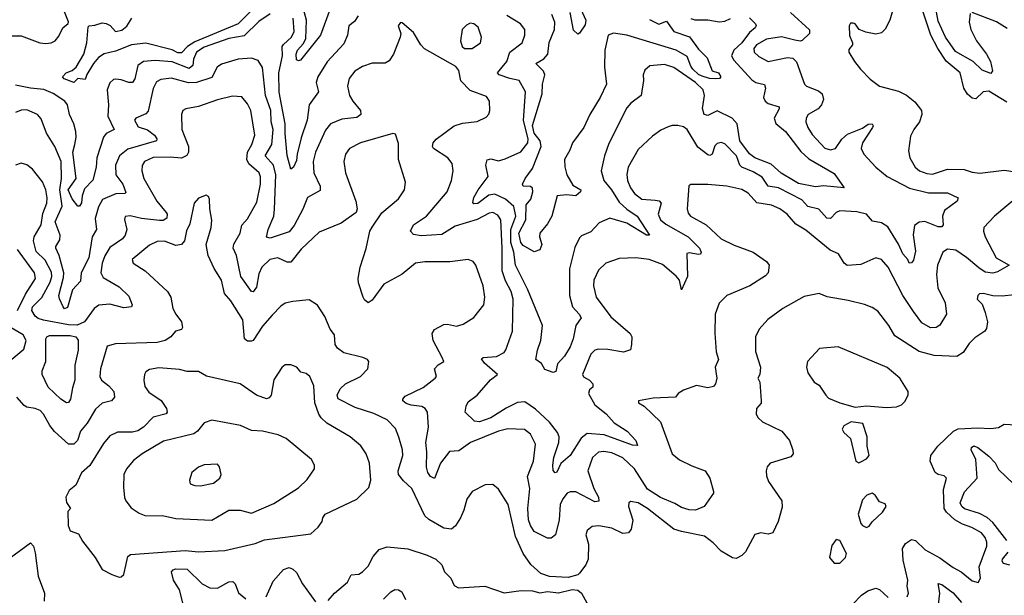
# Model space of a CAD drawing. Extents: x 1443846 to 1577407, y 839182 to 927291.
# Tile 458 of 535: x 1545127 to 1550346, y 900594 to 903648. Entities that reach past the tile are written whole.
import ezdxf

# ---------------------------------------------------------------- set-up
doc = ezdxf.new("R2010")
doc.units = 0

msp = doc.modelspace()

# ---------------------------------------------------------------- linework, layer by layer
at = {"layer": '0CON20XD'}
for points in [[(1546773.6, 903705), (1546721.4, 903565), (1546615, 903432.2), (1546605, 903428.6), (1546595, 903434.2), (1546592.1, 903465), (1546599.2, 903485), (1546630, 903520), (1546643.4, 903546.6), (1546648.2, 903645), (1546623.1, 903735)], [(1548092.3, 903722.3), (1548128.6, 903645), (1548125, 903620), (1548095, 903576.7), (1548085, 903571.2), (1548062.2, 903592.2), (1548045.7, 903685.7)], [(1549772.5, 903765), (1549739.3, 903645), (1549715, 903596.7), (1549695, 903577.7), (1549665, 903570.4), (1549611.5, 903581.5), (1549576, 903596), (1549556.2, 903625), (1549545, 903628.8), (1549531.7, 903628.3), (1549523.3, 903615), (1549526.2, 903563.8), (1549542, 903525), (1549541.2, 903515), (1549521.2, 903488.8), (1549522.5, 903475), (1549551.4, 903425), (1549584.6, 903384.6), (1549635, 903332.5), (1549685, 903294), (1549785, 903268.5), (1549827.1, 903247.1), (1549872.2, 903212.2), (1549908.1, 903165), (1549908.6, 903145), (1549895.8, 903105), (1549865.8, 903065), (1549849.7, 903030.3), (1549837.5, 902952.5), (1549844.6, 902915), (1549874.4, 902865), (1549896.9, 902845), (1549935, 902830.8), (1549965, 902827.2), (1550045, 902855.3), (1550133.2, 902853.2), (1550175, 902838.2), (1550217.1, 902832.9), (1550345, 902848.9), (1550465, 902832.2)], [(1550359.8, 903209.8), (1550265, 903269), (1550234.4, 903265), (1550195, 903227.7), (1550175, 903230.9), (1550151.9, 903251.9), (1550131.7, 903285), (1550112.3, 903365), (1550037.3, 903427.3), (1549994.2, 903494.2), (1549956.7, 903565), (1549905, 903719.4)], [(1545045, 903562.7), (1545135, 903561.9), (1545234.7, 903524.7), (1545265, 903520.9), (1545294.5, 903525.5), (1545315, 903535.8), (1545335, 903560), (1545356, 903604), (1545383.5, 903626.5), (1545385, 903636.2), (1545365, 903689.2)], [(1546455, 903678.9), (1546395, 903638.4), (1546317.6, 903562.4), (1546235, 903548.4), (1546105, 903501.9), (1546065, 903474.7), (1546047.6, 903437.6), (1546045.3, 903405), (1546025, 903389.3), (1545935, 903423.1), (1545845, 903431), (1545784, 903426), (1545752.9, 903405), (1545736.9, 903333.1), (1545725.4, 903314.6), (1545705, 903313.8), (1545665, 903329.2), (1545637.4, 903332.6), (1545625, 903330), (1545605, 903312.9), (1545590.8, 903275), (1545598, 903195), (1545594.8, 903135), (1545628.6, 903065), (1545585, 903043.9), (1545570.8, 903025), (1545535.8, 902915), (1545533.3, 902865), (1545515, 902795.8), (1545470.4, 902749.6), (1545457.7, 902712.3), (1545454.5, 902675.5), (1545445, 902658.8), (1545435, 902658.8), (1545405, 902697.1), (1545383.9, 902745), (1545426.1, 902805), (1545409.1, 902945), (1545419.4, 902985), (1545426.7, 903025), (1545424.3, 903055), (1545414.4, 903095), (1545391.4, 903145), (1545380, 903195), (1545365.9, 903215), (1545305, 903255.2), (1545255, 903276.5), (1545185, 903283.6), (1545105, 903300.5)], [(1546375.1, 903714.9), (1546284.9, 903625.1), (1546055, 903530.9), (1546017.1, 903505), (1545985, 903472.5), (1545965, 903472.3), (1545935, 903488.2), (1545795, 903522.8), (1545719.2, 903515), (1545635, 903480), (1545575, 903466.8), (1545545, 903446.7), (1545517.7, 903415), (1545483, 903357), (1545475, 903330), (1545435, 903335.8), (1545415, 903313.8), (1545363.1, 903333.1), (1545353.3, 903345), (1545373.7, 903366.4), (1545405, 903378.5), (1545426.7, 903395), (1545466.7, 903465), (1545483.1, 903525), (1545490.5, 903609.5), (1545495, 903615.5), (1545525, 903617.9), (1545565, 903630.7), (1545585, 903628.1), (1545606, 903616), (1545635, 903585.7), (1545668.2, 903591.8), (1545695, 903612.8), (1545721, 903655)], [(1549212.7, 903685), (1549313.7, 903593.7), (1549313.3, 903575), (1549275, 903536.9), (1549263.4, 903533.4), (1549235, 903539.5), (1549165.9, 903555.9), (1549085, 903544), (1549032.7, 903515), (1549018.7, 903495), (1549020.4, 903475), (1549045, 903451.5), (1549095, 903425.4), (1549197.5, 903447.5), (1549225, 903444.3), (1549244.6, 903424.6), (1549286.9, 903305), (1549298, 903295), (1549360.9, 903270.9), (1549380, 903255), (1549386.9, 903225), (1549378, 903195), (1549359.4, 903175), (1549306.2, 903143.8), (1549296.2, 903125), (1549294.3, 903105), (1549304.3, 903075), (1549328.2, 903038.2), (1549395, 902966.2), (1549425, 902957.4), (1549452.2, 902965), (1549485, 903013.6), (1549515, 903040), (1549595, 903071.3), (1549625, 903094.1), (1549645.7, 903095), (1549650.8, 903085), (1549647.6, 903075), (1549594.5, 902995), (1549588.1, 902965), (1549601.4, 902935), (1549665, 902865.6), (1549725, 902815.4), (1549843.3, 902753.3), (1549945, 902728.8), (1550045, 902729.4), (1550102.1, 902702.1), (1550095.5, 902685), (1550030, 902635), (1550018.9, 902605), (1550021.2, 902558.8), (1550015, 902549.2), (1549995, 902549.1), (1549925, 902577.5), (1549895, 902572.9), (1549870.9, 902555), (1549863.1, 902506.9), (1549875, 902420), (1549865, 902371.2), (1549855, 902358), (1549841.2, 902355), (1549834.5, 902375), (1549808.4, 902405), (1549786, 902456), (1549728.4, 902548.4), (1549695, 902570), (1549648, 902578), (1549615, 902616.2), (1549565, 902628.4), (1549475, 902632.8), (1549455, 902623.8), (1549425, 902592.2), (1549405.3, 902595.3), (1549363.2, 902643.2), (1549305, 902656.8), (1549272.6, 902692.6), (1549150, 902755), (1549094, 902764), (1549062.9, 902812.9), (1549015, 902840.5), (1548954.3, 902864.3), (1548944.7, 902875), (1548927.5, 902925), (1548865, 902989.5), (1548845, 902995.6), (1548825, 902991.4), (1548812.2, 902977.8), (1548797.8, 902935), (1548785, 902927.8), (1548775, 902930.9), (1548721.4, 902971.4), (1548665, 903065.6), (1548645, 903080), (1548615, 903086.7), (1548585, 903086.5), (1548565, 903079.5), (1548525, 903060.6), (1548481.2, 903028.8), (1548405, 902958.6), (1548352.7, 902865), (1548344.6, 902825.4), (1548349.6, 902795), (1548364.6, 902755), (1548386.1, 902725), (1548425, 902695.9), (1548495, 902690.4), (1548516.7, 902686.7), (1548526.7, 902675), (1548510.8, 902615), (1548523.4, 902585), (1548552.2, 902562.2), (1548670.9, 902495), (1548730.4, 902435), (1548740, 902415), (1548735.6, 902404.4), (1548725, 902401.9), (1548675, 902411.4), (1548662.5, 902407.5), (1548667.5, 902285), (1548635.7, 902214.3), (1548623.8, 902265), (1548606.9, 902286.9), (1548535, 902348.4), (1548464.5, 902375.5), (1548393.6, 902383.6), (1548305, 902380), (1548234.2, 902355.8), (1548195, 902318.1), (1548169.6, 902265), (1548169.1, 902235), (1548182.5, 902175), (1548260.9, 902070.9), (1548362.4, 901982.4), (1548372, 901965), (1548370.8, 901925), (1548364.5, 901895.5), (1548326.9, 901883.1), (1548245, 901898.6), (1548195, 901899.5), (1548175, 901893.5), (1548155, 901872.5), (1548110, 901765), (1548115, 901752.2), (1548147.5, 901735), (1548166, 901715), (1548165, 901697.5), (1548146.7, 901683.3), (1548142.2, 901665), (1548175.4, 901605), (1548235.9, 901555.9), (1548278.9, 901508.9), (1548346.5, 901465), (1548393.8, 901415), (1548401.7, 901388.3), (1548375, 901391.1), (1548225, 901445.2), (1548135, 901452.5), (1548102.4, 901427.6), (1548045, 901335.4), (1547995, 901292.5), (1547975, 901247.5), (1547965, 901242.9), (1547955.5, 901255.5), (1547953.3, 901285), (1547959.1, 901325), (1547984.1, 901405), (1547985.9, 901435), (1547977, 901457), (1547935, 901511.5), (1547862, 901582), (1547805, 901620.4), (1547765, 901616.2), (1547705, 901586.7), (1547625, 901535.6), (1547565, 901513.5), (1547538.3, 901518.3), (1547488.8, 901565), (1547493, 901597), (1547505, 901620), (1547552.5, 901655), (1547622.7, 901737.3), (1547660, 901765), (1547590.8, 901825), (1547575, 901847.5), (1547584.4, 901855.6), (1547655, 901861.5), (1547695, 901882.5), (1547704.7, 901895.3), (1547738.5, 901995), (1547743.5, 902165), (1547732.6, 902205), (1547702.5, 902262.5), (1547684.5, 902314.5), (1547684.3, 902435.7), (1547676.8, 902585), (1547661, 902611), (1547635, 902624.6), (1547615, 902622), (1547552.1, 902587.9), (1547435, 902551.6), (1547365, 902507.6), (1547255, 902500), (1547215, 902507.9), (1547199.1, 902525), (1547215, 902560), (1547284.3, 902605.7), (1547393.5, 902735), (1547416.7, 902795), (1547425.6, 902845), (1547418.9, 902885), (1547397.1, 902915), (1547320, 902965), (1547314.5, 902975), (1547318.1, 902995), (1547335, 903014.4), (1547430, 903085), (1547475, 903098.5), (1547552.2, 903107.8), (1547600.3, 903129.7), (1547614.2, 903145.8), (1547620, 903165), (1547617.1, 903215), (1547600.9, 903240.9), (1547515, 903272.5), (1547465, 903324), (1547455, 903377.5), (1547439.7, 903399.7), (1547273.4, 903493.4), (1547252.9, 903515), (1547215, 903580), (1547155, 903630), (1547145, 903632.5), (1547134, 903615), (1547146.7, 903575), (1547144, 903555), (1547109.4, 903465), (1547085, 903429.2), (1547065, 903416.9), (1546995, 903416.4), (1546945, 903399.1), (1546903.1, 903375), (1546872.7, 903335), (1546865.4, 903295), (1546875, 903246.2), (1546892.7, 903215), (1546934.5, 903165), (1546935.3, 903144.7), (1546915, 903129.1), (1546835, 903119.3), (1546774.2, 903095.8), (1546748.5, 903061.5), (1546694.7, 902945), (1546682.5, 902895), (1546686.5, 902835), (1546719.1, 902765), (1546719.3, 902740.7), (1546653.3, 902705), (1546628.2, 902641.8), (1546581.4, 902555), (1546555, 902521.8), (1546455, 902488.6), (1546435, 902493.3), (1546444.7, 902535), (1546474.1, 902605), (1546478.4, 902641.6), (1546485.2, 902825.2), (1546472.3, 902875), (1546428.4, 902925), (1546463.5, 902985), (1546470.2, 903065), (1546460, 903105), (1546457.6, 903165), (1546430.2, 903245), (1546415, 903393.8), (1546391.3, 903431.3), (1546355, 903443.3), (1546285, 903438.8), (1546197.6, 903412.4), (1546174.4, 903395), (1546145, 903340.8), (1546065, 903314.8), (1546022.8, 903312.8), (1545932.2, 903337.8), (1545875, 903329.7), (1545852.9, 903317.1), (1545835, 903282), (1545807.6, 903162.4), (1545795, 903148.2), (1545742.5, 903125), (1545736.2, 903115), (1545755, 903078.6), (1545805, 903062.9), (1545841.5, 903035), (1545854.6, 903015), (1545852.5, 903005), (1545699.8, 902960.2), (1545656.1, 902925), (1545635.3, 902875), (1545636.2, 902825), (1545674.7, 902775), (1545689.6, 902730.4), (1545685, 902724.7), (1545636.5, 902723.5), (1545566.9, 902693.1), (1545544.8, 902655.2), (1545526.7, 902593.3)], [(1546922.1, 903667.9), (1546902.2, 903637.8), (1546872.5, 903615), (1546864.7, 903565), (1546845, 903518.9), (1546756.2, 903423.8), (1546707.7, 903345), (1546699.1, 903315), (1546711.1, 903265), (1546661.1, 903195), (1546650.5, 903115), (1546619.9, 903019.9), (1546597.2, 902935), (1546595, 902900), (1546578.5, 902865), (1546564, 902855), (1546545, 902927.5), (1546534.1, 903044.1), (1546535.2, 903095), (1546503.4, 903263.4), (1546500.2, 903365), (1546520.5, 903455), (1546519.3, 903505), (1546525, 903516.7), (1546568.4, 903555), (1546581.5, 903585), (1546577, 903655)], [(1548995, 903656.7), (1549027.5, 903625), (1549031.4, 903615), (1549025.6, 903605), (1548995, 903580), (1548955.1, 903524.9), (1548911.9, 903485), (1548900.5, 903455), (1548912.8, 903432.8), (1549008.2, 903328.2), (1549028.6, 903315), (1549075, 903302.9), (1549080.4, 903285), (1549069.6, 903235), (1549078.1, 903215), (1549095, 903202.7), (1549152.5, 903185), (1549153.3, 903175), (1549126.2, 903125), (1549135, 903096.9), (1549185.5, 903055), (1549267.9, 902947.9), (1549309.3, 902909.3), (1549445, 902831.2), (1549497.5, 902755), (1549386.9, 902766.9), (1549345, 902760), (1549255, 902778.1), (1549228.2, 902795), (1549162.8, 902832.8), (1549110.4, 902880.4), (1549023.1, 902915), (1548995, 902935.2), (1548944.9, 903005), (1548929.6, 903095), (1548904, 903125), (1548825, 903163.8), (1548775, 903139.5), (1548755, 903144.3), (1548745.9, 903175.9), (1548757.4, 903245), (1548750.4, 903275), (1548709.2, 903315), (1548595, 903394.6), (1548545, 903409.4), (1548467.5, 903402.5), (1548440, 903380), (1548431.5, 903355), (1548433.5, 903325), (1548420.9, 903245), (1548365.8, 903205), (1548345, 903179.2), (1548249.7, 902990.3), (1548226.7, 902925), (1548210, 902845), (1548223.6, 902795), (1548264.2, 902744.2), (1548305, 902678.8), (1548345, 902642.5), (1548400, 902605), (1548465.6, 902504.4), (1548448.8, 902505), (1548345, 902567.7), (1548256, 902594), (1548199.3, 902570.7), (1548155, 902522), (1548105, 902500.8), (1548095, 902490), (1548070.4, 902439.6), (1548041.2, 902325), (1548040.8, 902185), (1548057.9, 902125), (1548093.3, 902085), (1548102.5, 902065), (1548074.4, 902025), (1548061.2, 901955), (1548045, 901912.5), (1548015, 901862), (1547978.2, 901821.8), (1547969.7, 901780.3), (1547954.2, 901775), (1547911.4, 901791.4), (1547893.2, 901823.2), (1547862.5, 901845), (1547871.1, 901895), (1547889.6, 901945), (1547898.8, 902025), (1547820, 902215), (1547755.4, 902345.4), (1547747.2, 902415), (1547731.2, 902465), (1547730.4, 902535), (1547757, 902605), (1547746.4, 902656.4), (1547702.8, 902695), (1547645, 902721.9), (1547613.3, 902716.7), (1547555, 902672.9), (1547535, 902670.8), (1547528.6, 902678.6), (1547534.6, 902705), (1547557.3, 902745), (1547610.4, 902815), (1547597.7, 902875), (1547605, 902904), (1547625, 902909.1), (1547665, 902898.2), (1547701, 902909), (1547783.2, 902946.8), (1547821.1, 902995), (1547821.7, 903015), (1547798, 903112), (1547808.9, 903265), (1547775.3, 903325.3), (1547725, 903334.8), (1547669.4, 903355), (1547660, 903365), (1547709.6, 903425), (1547725, 903475.5), (1547791.1, 903525), (1547805.4, 903565), (1547805.4, 903595), (1547782.2, 903625), (1547709.7, 903669.7)], [(1548465, 903649.3), (1548515, 903624.6), (1548555, 903638.9), (1548594.8, 903584.8), (1548676.9, 903556.9), (1548725, 903490.5), (1548771.2, 903445), (1548797.1, 903377.1), (1548830.8, 903365), (1548843.1, 903345), (1548836.7, 903335), (1548816.4, 903333.6), (1548783.8, 903335), (1548745, 903347.3), (1548725, 903356.7), (1548695, 903384.3), (1548685, 903401.5), (1548665, 903452.8), (1548606.7, 903486.7), (1548345, 903564.8), (1548275, 903576), (1548247.1, 903565), (1548228.7, 903485), (1548226.9, 903395), (1548238.2, 903305), (1548204.7, 903235.3), (1548149.3, 903145), (1548118, 903075), (1548057.8, 902995), (1548043.8, 902955), (1548014.2, 902905), (1548016.2, 902866.2), (1548027.3, 902825), (1548059.6, 902769.6), (1548101.2, 902745), (1548100, 902735), (1548075, 902712.3), (1548025, 902717.9), (1547976.4, 902713.6), (1547947.5, 902605), (1547925.6, 902564.4), (1547884.4, 902515), (1547882.1, 902495), (1547894.4, 902455.6), (1547883.6, 902426.4), (1547855, 902416.7), (1547795, 902448.9), (1547783.3, 902465), (1547773.3, 902515), (1547810.5, 902585), (1547811, 902665), (1547836.8, 902695), (1547847.2, 902735), (1547844.6, 902754.6), (1547835, 902763.3), (1547795, 902764.3), (1547792, 902775), (1547806, 902805), (1547845, 902858.6), (1547890.7, 902975), (1547885.7, 903005), (1547855, 903045.2), (1547844.5, 903085.5), (1547895.8, 903254.2), (1547899, 903305), (1547910.3, 903355), (1547902.9, 903375), (1547862.9, 903415), (1547905, 903439.1), (1547925.9, 903465), (1547933.2, 903526.8), (1547961.2, 903595), (1547963.7, 903633.6), (1547947.2, 903675)], [(1550165, 903681.2), (1550159.5, 903635), (1550169.3, 903595), (1550198, 903535), (1550251.2, 903465), (1550273.3, 903425), (1550284.3, 903375.7), (1550275, 903361.9), (1550229.6, 903379.6), (1550180.7, 903425), (1550088.1, 903478.1), (1550035, 903554.6), (1549995, 903639.5), (1549987.5, 903687.5)], [(1550360.7, 903600.7), (1550305, 903636.5), (1550175, 903685.6)], [(1547485, 903494), (1547525, 903494.4), (1547570, 903525), (1547575.6, 903555), (1547557.8, 903607.8), (1547535, 903625.7), (1547515, 903628.6), (1547495, 903619.2), (1547471.9, 903595), (1547463.1, 903535), (1547472.9, 903505), (1547485, 903494)], [(1548685, 903654.6), (1548705, 903647.1), (1548775, 903646.8), (1548835, 903636.8), (1548865, 903640.3), (1548895, 903653.3)], [(1548811.2, 901985), (1548819.3, 901885), (1548830.6, 901845), (1548812.9, 901805), (1548822.3, 901745), (1548815.4, 901715), (1548805, 901701.9), (1548775, 901693.8), (1548713.8, 901706.2), (1548645, 901682.2), (1548618, 901665), (1548602.5, 901645), (1548485, 901640.3), (1548407.5, 901625), (1548407.5, 901615), (1548437.8, 901597.8), (1548523.1, 901515), (1548586.2, 901345), (1548625, 901312.3), (1548690.1, 901280.1), (1548760, 901255), (1548784.5, 901215), (1548805.5, 901145), (1548804, 901135), (1548755.4, 901064.6), (1548710, 901045), (1548675, 901047.3), (1548635, 901059.6), (1548600.5, 901080.5), (1548523, 901113), (1548455, 901156.7), (1548385.9, 901265), (1548325, 901323.2), (1548265, 901349.1), (1548223.1, 901356.9), (1548195, 901354), (1548163.8, 901325), (1548139.2, 901255), (1548170.6, 901160.6), (1548194.7, 901115), (1548197.2, 901092.8), (1548175, 901088.9), (1548075, 901142.4), (1548045, 901143.2), (1548028.9, 901135), (1548005.3, 901105), (1547991.9, 901075), (1547986.8, 900995), (1547966.5, 900915), (1547945, 900897.5), (1547925, 900896.5), (1547855, 900932.9), (1547835, 900964.4), (1547824.7, 900995), (1547821.4, 901055), (1547830.8, 901160.8), (1547818.1, 901225), (1547850.3, 901305), (1547860.9, 901395), (1547835, 901448), (1547803, 901473), (1547715, 901476.9), (1547665, 901464.6), (1547516.9, 901405), (1547455, 901360.8), (1547405, 901357.5), (1547357.5, 901295), (1547326.5, 901213.5), (1547305, 901224.4), (1547291.2, 901245), (1547283.8, 901273.8), (1547286.1, 901355), (1547280.3, 901405), (1547293.3, 901485), (1547289.6, 901565), (1547276.4, 901585), (1547258.1, 901595), (1547201.8, 901601.8), (1547175, 901611.1), (1547158.9, 901625), (1547158.1, 901635), (1547170, 901650), (1547265, 901696.5), (1547330, 901745), (1547336, 901755), (1547326, 901795), (1547345, 901816.7), (1547375, 901833.8), (1547366.9, 901855), (1547318.2, 901945), (1547313.6, 901983.6), (1547325, 902004.2), (1547375, 902030), (1547395, 902031.8), (1547442.4, 902022.4), (1547477.4, 902032.6), (1547535, 902067.5), (1547586.5, 902135), (1547593.5, 902175), (1547583.6, 902235), (1547544.2, 902345), (1547530, 902365), (1547505, 902376.2), (1547407.6, 902362.4), (1547275, 902362.5), (1547225, 902355.5), (1547155, 902296.7), (1547058.1, 902245), (1546995, 902158.8), (1546975, 902146.2), (1546955, 902161.2), (1546948.6, 902175), (1546922.4, 902252.4), (1546922.1, 902275), (1546931.2, 902335), (1546964.3, 902434.3), (1546982.5, 902525), (1546995, 902547.5), (1547046.6, 902623.4), (1547135, 902698), (1547166, 902745), (1547172, 902785), (1547135.6, 902905), (1547135, 902990), (1547119.5, 903039.5), (1547105, 903043.3), (1546933.3, 902995), (1546875, 902964.2), (1546854.4, 902935), (1546845.7, 902895.7), (1546854.6, 902834.6), (1546909.5, 902685), (1546915.7, 902644.3), (1546910, 902625), (1546831.4, 902568.6), (1546715, 902520), (1546619.9, 902430.1), (1546565, 902361.4), (1546545, 902361.1), (1546495, 902383.8), (1546452.9, 902375), (1546411.5, 902335), (1546395, 902298.8), (1546382.2, 902227.8), (1546365.4, 902204.6), (1546355, 902205.6), (1546299.5, 902285), (1546276.1, 902396.1), (1546258.5, 902435), (1546263.1, 902456.9), (1546295.4, 902515), (1546305, 902557.5), (1546335, 902591.4), (1546385, 902680), (1546403.7, 902775), (1546403.2, 902813.2), (1546395.9, 902835), (1546342.5, 902882.5), (1546331.3, 902905), (1546335, 902944.3), (1546358.4, 902985), (1546373.1, 903035), (1546353.2, 903165), (1546335, 903201.9), (1546305, 903238.1), (1546255, 903241.8), (1546175, 903222.5), (1546075, 903187.3), (1546007.5, 903175), (1545991.2, 903165), (1545984.3, 903145), (1545986.7, 903065), (1546022.8, 902975), (1546021.6, 902945), (1546013.8, 902926.2), (1545985, 902913.2), (1545925, 902918.9), (1545835, 902916.9), (1545789.4, 902895), (1545775.5, 902874.5), (1545774.6, 902845), (1545785.4, 902805), (1545854.6, 902685), (1545903.5, 902625), (1545908.9, 902615), (1545907.1, 902595), (1545887.3, 902582.7), (1545867.8, 902582.2), (1545772.6, 902592.6), (1545712.9, 902607.1), (1545685.9, 902604.1), (1545682.5, 902587.5), (1545695.3, 902535), (1545686.7, 902505), (1545672.1, 902485), (1545605, 902438.2), (1545577.8, 902395), (1545563.9, 902355), (1545557.3, 902305), (1545569.7, 902279.7), (1545655, 902230), (1545705, 902180.8), (1545722.9, 902135), (1545720, 902125), (1545678.6, 902118.6), (1545605, 902138.6), (1545547.1, 902132.9), (1545521.5, 902115), (1545471.2, 902045), (1545432.2, 902027.8), (1545385, 902028.6), (1545253.4, 902053.4), (1545225, 902062.3), (1545208.6, 902075), (1545191.1, 902105), (1545194.7, 902125), (1545245, 902173.1), (1545288, 902255), (1545296.8, 902285), (1545295, 902307.5), (1545261.7, 902371.7), (1545215, 902417.1), (1545200.8, 902475), (1545203.8, 902496.2), (1545240.5, 902559.5), (1545250.6, 902619.4), (1545271.3, 902675), (1545273.3, 902703.3), (1545265.3, 902745.3), (1545247.3, 902787.3), (1545194.6, 902854.6), (1545165, 902877.1), (1545135, 902885.7), (1545105, 902875.8)], [(1545526.7, 902593.3), (1545534.6, 902535), (1545511.8, 902495), (1545493.8, 902385), (1545452.4, 902305), (1545449.3, 902260.7), (1545406.3, 902213.7), (1545380, 902120), (1545365, 902113.8), (1545356.9, 902125), (1545337.3, 902167.3), (1545335.4, 902185), (1545360.1, 902279.9), (1545361.2, 902305), (1545336.3, 902396.3), (1545319.3, 902435), (1545318.2, 902445), (1545339.5, 902480.5), (1545342.2, 902505), (1545315.5, 902575), (1545351.5, 902658.5), (1545340.3, 902745), (1545349.4, 902805), (1545347.8, 902895), (1545313.1, 902975), (1545268.5, 903045), (1545241.4, 903121.4), (1545220.8, 903145), (1545165, 903168.5), (1545135, 903166.7), (1545105, 903154.3)], [(1550424.4, 902715), (1550294.3, 902605.7), (1550237.1, 902545), (1550235.6, 902525), (1550244.5, 902495), (1550302.9, 902385), (1550372.5, 902345), (1550310.7, 902309.3), (1550285, 902303.1), (1550245, 902307.6), (1550210.8, 902330.8), (1550146.3, 902386.3), (1550088.5, 902425), (1550045, 902430), (1550019.5, 902415), (1549992.5, 902345), (1549986.1, 902295), (1549994.2, 902224.2), (1550033.5, 902145), (1550039.4, 902085), (1550005, 902027.1), (1549985, 902014.4), (1549955, 902012.5), (1549909.6, 902039.6), (1549865, 902099.4), (1549808.9, 902185), (1549731.3, 902335), (1549695, 902375.6), (1549665, 902383.5), (1549585, 902349.1), (1549513.1, 902343.1), (1549497.1, 902355), (1549468, 902405), (1549422.9, 902425), (1549295, 902530.5), (1549242, 902562), (1549195, 902615.5), (1549156.9, 902645), (1549112.9, 902662.9), (1549035, 902676.8), (1548987.9, 902727.9), (1548955, 902746.2), (1548875, 902763.6), (1548775, 902773.3), (1548685, 902772.5), (1548673.3, 902766.7), (1548664.4, 902645), (1548670.8, 902620.8), (1548682.9, 902605), (1548765, 902558.5), (1548845, 902484.5), (1548915, 902451.1), (1549014.5, 902414.5), (1549085, 902364.4), (1549100.6, 902345), (1549094.4, 902305), (1549080.9, 902289.1), (1548998, 902235), (1548876, 902185), (1548835.5, 902144.5), (1548813.6, 902085), (1548811.2, 901985)], [(1550465, 902194.6), (1550335, 902181.5), (1550285, 902182.3), (1550235, 902195.7), (1550215, 902193.8), (1550206.2, 902185), (1550202.5, 902165), (1550228.1, 902138.1), (1550245.4, 902094.6), (1550257.1, 902045), (1550251.4, 902008.6), (1550242.9, 901995), (1550190.7, 901959.3), (1550160.6, 901929.4), (1550128.7, 901881.3), (1550095, 901860), (1549975, 901865.4), (1549895, 901887.5), (1549765, 901970), (1549733.5, 902025), (1549675, 902100.8), (1549645, 902121.4), (1549605, 902136.2), (1549518.7, 902158.7), (1549407.6, 902177.6), (1549365, 902194.3), (1549285, 902179.4), (1549172, 902115), (1549092.2, 902057.8), (1549046, 902005), (1549027.5, 901965), (1549026.8, 901886.8), (1549053.1, 901805), (1549050, 901765), (1549040, 901745), (1549050, 901725), (1549058, 901625), (1549057, 901613), (1549032.9, 901585), (1549031.1, 901555), (1549041.9, 901535), (1549065, 901514.3), (1549166.9, 901465), (1549206.7, 901415), (1549225.7, 901364.3), (1549226.9, 901345), (1549215, 901328.6), (1549105.4, 901294.6), (1549089.4, 901275), (1549083.3, 901255), (1549085, 901227.5), (1549097, 901197), (1549166.7, 901095), (1549168.2, 901061.8), (1549147.1, 900985), (1549120, 900925), (1549095, 900917.5), (1549055, 900926), (1549023.1, 900916.9), (1548974.2, 900825), (1548955, 900804.2), (1548925, 900788.6), (1548905, 900792.5), (1548845, 900827.5), (1548803.1, 900873.1), (1548757.1, 900907.1), (1548635, 900931.6), (1548595, 900945.4), (1548454.3, 901055), (1548405, 901084.5), (1548365, 901092), (1548355.8, 901084.2), (1548354.3, 901065.7), (1548378, 900992), (1548368.2, 900945), (1548354.7, 900925.3), (1548325, 900922.3), (1548265, 900949.3), (1548197.6, 900962.4), (1548160.9, 900959.1), (1548135, 900938), (1548128.1, 900915), (1548141.4, 900865), (1548140.6, 900785), (1548128.6, 900755), (1548095, 900711.2), (1548085, 900702.9), (1548035, 900689.1), (1547935, 900692.9), (1547890, 900710), (1547837, 900757), (1547795.5, 900815), (1547755.9, 900905), (1547715.5, 901075), (1547665, 901156.2), (1547635, 901182), (1547595, 901179.2), (1547526.2, 901145), (1547497, 901103), (1547481.4, 901045), (1547462.9, 901005), (1547436.9, 900963.1), (1547415.5, 900944.5), (1547375, 900950), (1547295.4, 900995.4), (1547275.4, 901015.4), (1547205, 901160.6), (1547161.4, 901201.4), (1547135.8, 901235), (1547133.2, 901255), (1547158.9, 901335), (1547156.2, 901365), (1547136.7, 901433.3), (1547119.5, 901479.5), (1547075, 901524.5), (1547005, 901559.2), (1546905, 901589.3), (1546815.3, 901635.3), (1546810, 901655), (1546825, 901689.5), (1546855, 901716.4), (1546933.8, 901755), (1546973.3, 901795), (1546978, 901835), (1546971.2, 901845), (1546946.3, 901856.3), (1546845, 901880), (1546812.5, 901905), (1546800, 901925), (1546796.5, 901975), (1546772.9, 902005), (1546745, 902073.3), (1546705, 902133.8), (1546661.7, 902161.7), (1546575, 902153.1), (1546535, 902142.9), (1546512.2, 902127.8), (1546465, 902080), (1546415, 902020.9), (1546365, 901945.5), (1546355, 901941.2), (1546335, 901941.6), (1546318.9, 901955), (1546310.8, 902055), (1546246.9, 902156.9), (1546213.6, 902195), (1546197.3, 902265), (1546158, 902328), (1546126, 902396), (1546116.4, 902455), (1546141.5, 902545), (1546145.5, 902584.5), (1546134.2, 902645), (1546133.3, 902695), (1546128.8, 902708.8), (1546115, 902716.2), (1546075, 902700), (1546052.5, 902675), (1546028.9, 902565), (1546012.2, 902527.8), (1546000.8, 902475), (1545985.6, 902455), (1545955, 902449.2), (1545895, 902472.7), (1545855, 902471.5), (1545815, 902451.2), (1545723.3, 902375), (1545729.2, 902355), (1545792.9, 902315), (1545911.4, 902205), (1545928.1, 902175), (1545939.4, 902115), (1545954.7, 902084.7), (1545984.2, 902045), (1545990.8, 902015), (1545985, 902004), (1545953.3, 901995), (1545927.5, 901965), (1545897.5, 901945), (1545855, 901934.7), (1545635, 901928.5), (1545591.5, 901915), (1545555.3, 901794.7), (1545551.2, 901755), (1545560.5, 901735), (1545600, 901705), (1545625.5, 901675), (1545630, 901645), (1545614.4, 901625.6), (1545565, 901613.3), (1545529.4, 901580.6), (1545485, 901506.4), (1545449.1, 901465), (1545432.9, 901415), (1545415, 901395.5), (1545385, 901396.4), (1545312, 901462), (1545286.2, 901495), (1545254.1, 901554.1), (1545235, 901573.9), (1545208.8, 901585), (1545165, 901591.2), (1545150.3, 901600.2), (1545112.5, 901645)], [(1545115, 902105.6), (1545158.2, 902191.8), (1545211.2, 902275), (1545206.5, 902305), (1545115, 902428.6)], [(1545085, 901846.2), (1545149.8, 901900.2), (1545161.1, 901945), (1545145, 901976.4), (1545026.7, 902045)], [(1545375, 901615.8), (1545345, 901634.5), (1545277.9, 901697.9), (1545246.4, 901765), (1545246.9, 901785), (1545265.8, 901834.2), (1545265.9, 901955), (1545270.4, 901965), (1545285, 901972), (1545395, 901972.9), (1545424.7, 901964.7), (1545437.8, 901947.8), (1545436.7, 901895), (1545419.8, 901815), (1545420.3, 901735), (1545406.5, 901695), (1545397.3, 901635), (1545385, 901616), (1545375, 901615.8)], [(1549720.9, 901590.9), (1549775, 901593.2), (1549802, 901605), (1549818.8, 901621.2), (1549836.2, 901655), (1549836, 901675), (1549793.1, 901745), (1549725, 901803.1), (1549465, 901912.5), (1549367, 901903), (1549302.9, 901835), (1549297.5, 901805), (1549305, 901773.3), (1549337.5, 901725), (1549365, 901708.8), (1549399.4, 901655), (1549415, 901640.5), (1549475, 901614.5), (1549555, 901591.3), (1549615, 901599.2), (1549720.9, 901590.9)], [(1545655, 900690), (1545665, 900692.5), (1545680, 900705), (1545699.7, 900800.3), (1545715, 900810), (1546005, 900831), (1546075, 900823.9), (1546215, 900831.2), (1546375, 900868.2), (1546425, 900887.5), (1546669.5, 900920.5), (1546709.2, 900955), (1546730, 900985), (1546733.1, 901005), (1546747.1, 901025), (1546915, 901104), (1546977.5, 901165), (1546988.1, 901205), (1546980.6, 901295), (1546963.9, 901343.9), (1546935, 901387.1), (1546879.2, 901435), (1546755, 901507.7), (1546725.4, 901535), (1546712.3, 901555), (1546692.1, 901615), (1546685.5, 901705), (1546664.5, 901754.5), (1546645, 901770), (1546617.7, 901777.7), (1546596.7, 901805), (1546565, 901816.7), (1546535, 901816.9), (1546517.4, 901802.6), (1546475, 901736.7), (1546460.5, 901655), (1546449.2, 901640.8), (1546435, 901635.6), (1546382.5, 901655), (1546295, 901715.6), (1546116.9, 901756.9), (1546075, 901781.5), (1546015, 901781.9), (1545975, 901791.5), (1545865, 901800.6), (1545815, 901791.4), (1545795, 901780), (1545788.1, 901765), (1545784.4, 901735), (1545791.3, 901701.3), (1545812.2, 901672.2), (1545876.7, 901626.7), (1545906, 901585), (1545908, 901565), (1545902.7, 901557.3), (1545835, 901539.1), (1545784.1, 901485.9), (1545753.7, 901466.3), (1545725, 901460), (1545645, 901458.5), (1545605, 901440), (1545570.6, 901399.4), (1545498.1, 901281.9), (1545455, 901242.9), (1545425, 901178), (1545390, 901150), (1545372, 901115), (1545376, 901086), (1545396.7, 901055), (1545382, 901038), (1545384.5, 900965), (1545395, 900936.2), (1545439.1, 900919.1), (1545460.2, 900880.2), (1545528, 900795), (1545565, 900731.2), (1545615, 900703.8), (1545655, 900690)], [(1546145, 900993.1), (1546235.5, 901045.5), (1546295, 901046), (1546355, 901029.6), (1546475, 901080.6), (1546605, 901163.3), (1546651.7, 901208.3), (1546690.6, 901265), (1546690.6, 901285), (1546674.4, 901314.4), (1546538.8, 901425), (1546496.7, 901445), (1546415, 901465.5), (1546355, 901467.3), (1546296.7, 901495), (1546145, 901522.2), (1546105, 901508.6), (1546069.5, 901465), (1546049.6, 901450.4), (1545888.8, 901411.2), (1545776.9, 901345), (1545730.5, 901309.5), (1545693.1, 901265), (1545678.9, 901235), (1545676.9, 901166.9), (1545683.4, 901113.4), (1545689.2, 901095), (1545718.3, 901058.3), (1545759.7, 901029.7), (1545796.1, 901016.1), (1545885, 901017.5), (1545955, 901002.1), (1546145, 900993.1)], [(1549575, 901297.5), (1549585, 901302.5), (1549615, 901317.5), (1549630, 901335), (1549618.6, 901385), (1549619.4, 901435), (1549595.5, 901505.5), (1549535, 901513.3), (1549495, 901492.5), (1549486.2, 901475), (1549495, 901456.7), (1549531.2, 901425), (1549560, 901305), (1549575, 901297.5)], [(1549831.2, 900585), (1549838, 900605), (1549831.7, 900641.7), (1549834.3, 900675), (1549810.9, 900780.9), (1549807.1, 900842.9), (1549822, 900868), (1549855, 900889.1), (1549875, 900884.4), (1549926.9, 900835), (1550005, 900792.5), (1550075, 900741.6), (1550118.3, 900718.3), (1550175, 900671.4), (1550208, 900662), (1550219.2, 900685), (1550213.6, 900745), (1550253.3, 900855), (1550253.6, 900875), (1550245, 900900), (1550225.4, 900925), (1550174.4, 900954.4), (1550125, 900971.4), (1550084.3, 900994.3), (1550039.5, 901035), (1550027.2, 901055), (1550024.2, 901155.8), (1550039.5, 901215), (1550027.3, 901227.3), (1549995, 901234.6), (1549979.4, 901245), (1549952.5, 901305), (1549957.1, 901335), (1549993.1, 901385), (1550077.4, 901465), (1550102.2, 901477.8), (1550205, 901482.6), (1550275, 901479.1), (1550315.7, 901484.3), (1550345, 901501.2), (1550505, 901493)], [(1550358.7, 900885), (1550285, 900979.4), (1550255, 901007.5), (1550215, 901027.4), (1550135, 901053.2), (1550121.1, 901065), (1550112.2, 901085), (1550135, 901143.1), (1550202, 901215), (1550194.4, 901315), (1550170.4, 901365), (1550171.9, 901378.1), (1550185, 901386.4), (1550205, 901378.5), (1550265, 901332.5), (1550297, 901297), (1550315, 901262.1), (1550395.5, 901185)], [(1546085, 901174.4), (1546155, 901188.9), (1546188.8, 901215), (1546195.8, 901235), (1546185.5, 901275.5), (1546175, 901290), (1546104.4, 901285.6), (1546075, 901274), (1546040, 901245), (1546026.7, 901205), (1546030, 901185), (1546055.7, 901175.7), (1546085, 901174.4)], [(1549615, 900953.8), (1549629.5, 900960.5), (1549645.8, 900984.2), (1549700, 901035), (1549720, 901065), (1549715, 901080), (1549685, 901090), (1549662.5, 901125), (1549645, 901136.2), (1549616.7, 901125), (1549595, 901100), (1549570.8, 901025), (1549586.2, 900975), (1549595, 900963.3), (1549615, 900953.8)], [(1545065, 900783.2), (1545185, 900872.5), (1545201.2, 900855), (1545209.1, 900819.1), (1545225.7, 900695), (1545258, 900605), (1545257.2, 900562.8)], [(1546763, 900567), (1546795.4, 900604.6), (1546865, 900664.2), (1546885, 900702), (1546925, 900705.7), (1546945, 900717.5), (1546975, 900748), (1547000.2, 900799.8), (1547032.9, 900837.1), (1547075, 900851.2), (1547185, 900840), (1547287.6, 900807.6), (1547333.8, 900785), (1547364, 900755), (1547378.7, 900718.7), (1547412.9, 900685), (1547430.8, 900645), (1547453.2, 900633.2), (1547592.5, 900642.5), (1547695, 900606.2), (1547785, 900619.4), (1547845, 900617.5), (1547885, 900607.1), (1547925, 900614), (1547983.6, 900606.4), (1548055, 900624), (1548085, 900620.6), (1548105.5, 900605.5), (1548133.6, 900553.6)], [(1549475, 900764.2), (1549504.4, 900795), (1549508.9, 900815), (1549475, 900884), (1549455, 900890), (1549431.2, 900858.8), (1549418.8, 900795), (1549444.3, 900764.3), (1549475, 900764.2)], [(1550375, 900754.3), (1550341.9, 900761.9), (1550334.7, 900774.7), (1550336.8, 900785), (1550366.9, 900823.1)], [(1545999.5, 900525), (1545973.5, 900623.5), (1545942.2, 900675), (1545931.7, 900718.3), (1545940.5, 900729.5), (1545955, 900734.5), (1546015, 900732.7), (1546095, 900655.4), (1546135, 900633.8), (1546175, 900631.1), (1546235, 900666.2), (1546257.3, 900667.3), (1546269.6, 900655), (1546287.8, 900607.8), (1546326.2, 900575)], [(1546434.3, 900585), (1546471.3, 900668.7), (1546525, 900730.6), (1546555, 900740.6), (1546575, 900732.9), (1546594.3, 900715), (1546625.5, 900655.5), (1546695, 900560)], [(1549998.2, 900545), (1550004.4, 900604.4), (1549995, 900656.2), (1550015, 900650.8), (1550075, 900606.5), (1550119.1, 900555)], [(1547055, 900572.5), (1547095, 900612.5), (1547115, 900624), (1547135, 900622.5), (1547152.8, 900612.8), (1547172.2, 900572.2)], [(1549540.8, 900545), (1549588.5, 900595), (1549622.5, 900617.5), (1549665, 900631.1), (1549684.7, 900624.7), (1549731.4, 900581.4)]]:
    msp.add_lwpolyline(points, dxfattribs=at)

doc.saveas('drawing.dxf')
